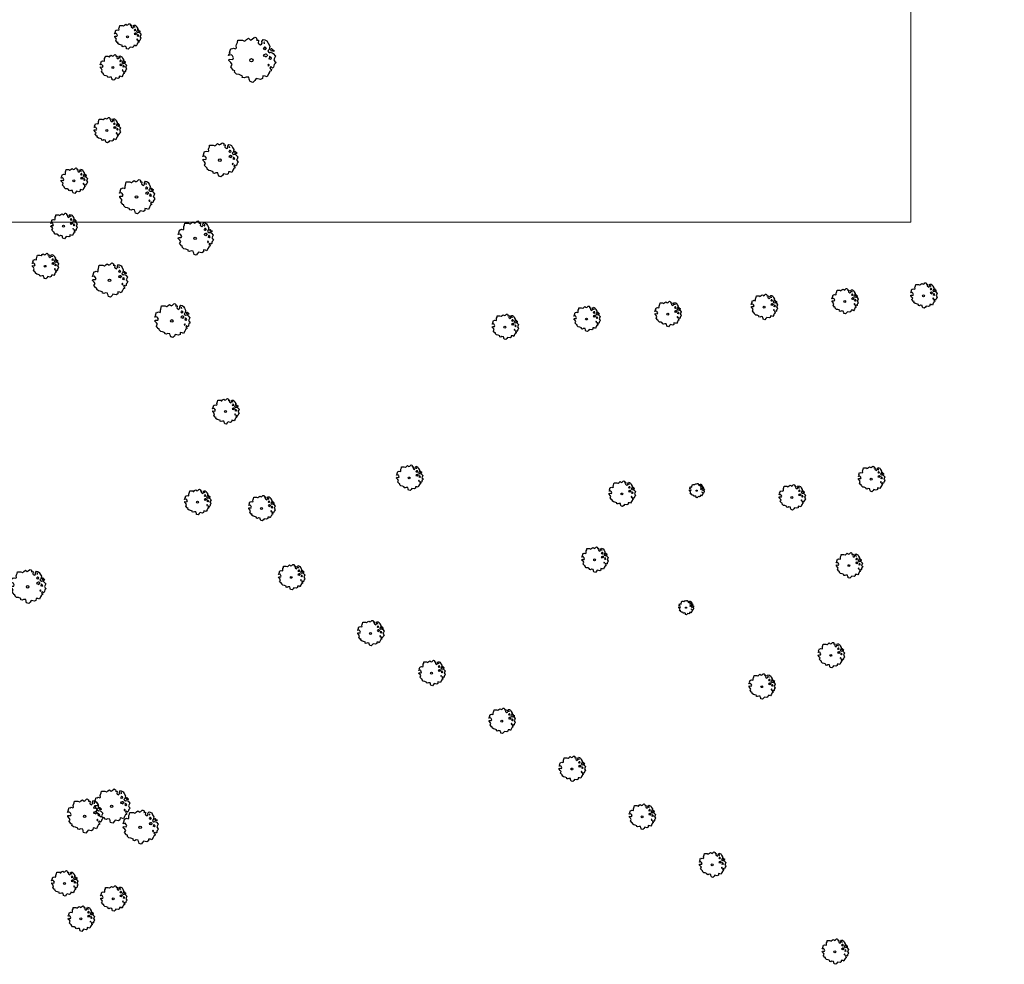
# Model space of a CAD drawing. Header units: metres. Extents: x 152391 to 157968, y 462336 to 467280.
# Tile 488 of 656: x 156202 to 156333, y 462575 to 462701. Entities that reach past the tile are written whole.
import ezdxf

# ---------------------------------------------------------------- set-up
doc = ezdxf.new("R2010")
doc.units = ezdxf.units.M
doc.header["$LTSCALE"] = 0.75
doc.layers.get('0').update_dxf_attribs({"lineweight": 25})
doc.layers.add('B-GV-GR-BOOM-S', color=252, linetype='Continuous', lineweight=25)
doc.layers.add('X-XX-AL-TEKENBLAD_HULPLIJN-G', color=7, linetype='Continuous', lineweight=18, plot=False)

# ---------------------------------------------------------------- blocks, each defined once
blk = doc.blocks.new('SGR-BOOM_0_10')
at = {"linetype": 'Continuous'}
for p, q in [((-0.96, 0.21), (-0.93, 0.27)), ((-0.84, 0.23), (-0.96, 0.21)), ((-0.94, -0.02), (-0.94, 0.05)), ((-0.94, 0.05), (-0.78, 0.04)), ((-0.93, 0.27), (-0.9, 0.3)), ((-0.92, 0.33), (-0.86, 0.49)), ((-0.9, 0.3), (-0.92, 0.33)), ((-0.86, 0.49), (-0.82, 0.48)), ((-0.8, 0.19), (-0.84, 0.23)), ((-0.82, 0.48), (-0.75, 0.51)), ((-0.75, 0.1), (-0.8, 0.19)), ((-0.78, 0.04), (-0.75, 0.1)), ((-0.75, 0.51), (-0.66, 0.48)), ((-0.66, 0.48), (-0.63, 0.52)), ((-0.64, 0.61), (-0.62, 0.67)), ((-0.63, 0.52), (-0.64, 0.61)), ((-0.62, 0.67), (-0.59, 0.75)), ((-0.59, 0.75), (-0.57, 0.84)), ((-0.57, 0.84), (-0.38, 0.84)), ((-0.38, 0.84), (-0.29, 0.81)), ((-0.29, 0.81), (-0.26, 0.82)), ((-0.26, 0.82), (-0.21, 0.87)), ((-0.21, 0.87), (-0.13, 0.93)), ((-0.13, 0.93), (-0.07, 0.89)), ((-0.07, 0.89), (-0.04, 0.85)), ((-0.04, 0.85), (0.04, 0.89)), ((0.04, 0.89), (0.12, 0.96)), ((0.12, 0.96), (0.15, 0.97)), ((0.15, 0.97), (0.19, 0.95)), ((0.19, 0.95), (0.22, 0.93)), ((0.23, 0.86), (0.21, 0.84)), ((0.21, 0.84), (0.3, 0.85)), ((0.22, 0.93), (0.23, 0.86)), ((0.3, 0.83), (0.29, 0.72)), ((0.29, 0.72), (0.32, 0.7)), ((0.3, 0.85), (0.3, 0.83)), ((0.32, 0.7), (0.39, 0.65)), ((0.39, 0.65), (0.42, 0.68)), ((0.42, 0.68), (0.45, 0.72)), ((0.44, 0.79), (0.5, 0.88)), ((0.45, 0.72), (0.44, 0.79)), ((0.5, 0.88), (0.57, 0.86)), ((0.53, 0.51), (0.5, 0.49)), ((0.5, 0.49), (0.52, 0.46)), ((0.52, 0.23), (0.5, 0.19)), ((0.5, 0.19), (0.58, 0.18)), ((0.55, 0.77), (0.52, 0.75)), ((0.52, 0.75), (0.53, 0.7)), ((0.52, 0.46), (0.55, 0.47)), ((0.59, 0.26), (0.52, 0.23)), ((0.53, 0.7), (0.54, 0.7)), ((0.55, 0.55), (0.53, 0.51)), ((0.54, 0.71), (0.55, 0.77)), ((0.58, 0.55), (0.55, 0.55)), ((0.55, 0.47), (0.58, 0.44)), ((0.57, 0.86), (0.65, 0.82)), ((0.61, 0.53), (0.58, 0.55)), ((0.58, 0.44), (0.61, 0.47)), ((0.58, 0.18), (0.63, 0.14)), ((0.63, 0.26), (0.59, 0.26)), ((0.63, 0.49), (0.61, 0.53)), ((0.61, 0.47), (0.63, 0.49)), ((0.68, 0.22), (0.63, 0.26)), ((0.63, 0.14), (0.68, 0.21)), ((0.65, 0.82), (0.7, 0.71)), ((0.68, 0.21), (0.7, 0.23)), ((0.74, 0.45), (0.69, 0.39)), ((0.69, 0.39), (0.72, 0.35)), ((0.7, 0.71), (0.78, 0.59)), ((0.72, 0.35), (0.78, 0.32)), ((0.78, 0.59), (0.74, 0.45)), ((0.76, 0.1), (0.74, 0.06)), ((0.81, 0.03), (0.74, 0.06)), ((0.8, 0.13), (0.76, 0.17)), ((0.76, 0.17), (0.76, 0.13)), ((0.76, 0.13), (0.76, 0.1)), ((0.78, 0.32), (0.81, 0.33)), ((0.83, 0.11), (0.8, 0.13)), ((0.83, 0.48), (0.81, 0.46)), ((0.81, 0.46), (0.82, 0.42)), ((0.81, 0.33), (0.88, 0.32)), ((0.81, 0.03), (0.85, 0.08)), ((0.82, 0.42), (0.86, 0.39)), ((0.87, 0.48), (0.83, 0.48)), ((0.85, 0.08), (0.83, 0.11)), ((0.86, 0.41), (0.92, 0.38)), ((0.86, 0.39), (0.87, 0.41)), ((0.91, 0.43), (0.87, 0.48)), ((0.88, 0.32), (0.92, 0.29)), ((0.97, 0.4), (0.91, 0.43)), ((0.92, 0.38), (0.97, 0.4)), ((0.92, 0.29), (1.02, 0.18)), ((0.97, 0.06), (0.94, 0.02)), ((0.94, 0.02), (0.99, -0.05)), ((1.02, 0.18), (0.97, 0.06)), ((-0.87, -0.1), (-0.94, -0.02)), ((-0.81, -0.18), (-0.87, -0.1)), ((-0.87, -0.28), (-0.84, -0.24)), ((-0.76, -0.42), (-0.87, -0.28)), ((-0.84, -0.24), (-0.81, -0.18)), ((-0.7, -0.44), (-0.76, -0.42)), ((-0.72, -0.51), (-0.7, -0.44)), ((-0.62, -0.59), (-0.72, -0.51)), ((-0.51, -0.61), (-0.62, -0.59)), ((-0.38, -0.66), (-0.51, -0.61)), ((-0.38, -0.73), (-0.38, -0.66)), ((-0.31, -0.75), (-0.38, -0.73)), ((-0.23, -0.71), (-0.31, -0.75)), ((-0.11, -0.72), (-0.23, -0.71)), ((-0.09, -0.8), (-0.11, -0.72)), ((-0.07, -0.84), (-0.09, -0.8)), ((-0.05, -0.9), (-0.07, -0.84)), ((0.06, -0.94), (-0.05, -0.9)), ((0.14, -0.86), (0.06, -0.94)), ((0.2, -0.77), (0.14, -0.86)), ((0.38, -0.81), (0.2, -0.77)), ((0.47, -0.76), (0.38, -0.81)), ((0.47, -0.65), (0.47, -0.76)), ((0.58, -0.66), (0.47, -0.65)), ((0.66, -0.7), (0.58, -0.66)), ((0.72, -0.57), (0.66, -0.7)), ((0.72, -0.16), (0.7, -0.2)), ((0.7, -0.2), (0.7, -0.24)), ((0.71, -0.24), (0.75, -0.23)), ((0.75, -0.19), (0.72, -0.16)), ((0.76, -0.5), (0.72, -0.57)), ((0.75, -0.23), (0.75, -0.19)), ((0.77, -0.47), (0.76, -0.5)), ((0.83, -0.45), (0.77, -0.47)), ((0.82, -0.27), (0.78, -0.33)), ((0.78, -0.33), (0.8, -0.36)), ((0.8, -0.36), (0.84, -0.4)), ((0.89, -0.33), (0.82, -0.27)), ((0.84, -0.4), (0.83, -0.45)), ((0.93, -0.29), (0.89, -0.33)), ((0.95, -0.24), (0.93, -0.29)), ((0.97, -0.17), (0.95, -0.24)), ((1.04, -0.1), (0.97, -0.17)), ((0.99, -0.05), (1.04, -0.1))]:
    blk.add_line(p, q, dxfattribs=at)
blk.add_circle((0, 0), 0.0711, dxfattribs=at)
blk = doc.blocks.new('SGR-BOOM_21_30')
at = {"linetype": 'Continuous'}
for p, q in [((-1.11, 1.19), (-1.05, 1.33)), ((-1.05, 1.33), (-1.02, 1.5)), ((-1.02, 1.5), (-0.67, 1.5)), ((-0.67, 1.5), (-0.52, 1.43)), ((-0.52, 1.43), (-0.47, 1.45)), ((-0.47, 1.45), (-0.37, 1.55)), ((-0.37, 1.55), (-0.23, 1.65)), ((-0.23, 1.65), (-0.13, 1.58)), ((-0.13, 1.58), (-0.06, 1.52)), ((-0.06, 1.52), (0.07, 1.58)), ((0.07, 1.58), (0.2, 1.71)), ((0.2, 1.71), (0.26, 1.73)), ((0.26, 1.73), (0.33, 1.7)), ((0.33, 1.7), (0.39, 1.65)), ((0.4, 1.53), (0.38, 1.5)), ((0.38, 1.5), (0.53, 1.52)), ((0.39, 1.65), (0.4, 1.53)), ((0.54, 1.48), (0.51, 1.29)), ((0.53, 1.52), (0.54, 1.48)), ((0.79, 1.4), (0.89, 1.56)), ((0.8, 1.29), (0.79, 1.4)), ((0.89, 1.56), (1.02, 1.53)), ((0.97, 1.37), (0.93, 1.33)), ((0.93, 1.33), (0.95, 1.25)), ((0.96, 1.27), (0.97, 1.37)), ((1.02, 1.53), (1.16, 1.45)), ((1.16, 1.45), (1.25, 1.27)), ((-1.7, 0.37), (-1.66, 0.48)), ((-1.49, 0.41), (-1.7, 0.37)), ((-1.68, -0.03), (-1.67, 0.09)), ((-1.67, 0.09), (-1.39, 0.07)), ((-1.66, 0.48), (-1.6, 0.53)), ((-1.63, 0.58), (-1.53, 0.87)), ((-1.6, 0.53), (-1.63, 0.58)), ((-1.53, 0.87), (-1.46, 0.86)), ((-1.42, 0.33), (-1.49, 0.41)), ((-1.46, 0.86), (-1.34, 0.91)), ((-1.33, 0.18), (-1.42, 0.33)), ((-1.39, 0.07), (-1.33, 0.18)), ((-1.34, 0.91), (-1.18, 0.86)), ((-1.18, 0.86), (-1.12, 0.92)), ((-1.13, 1.09), (-1.11, 1.19)), ((-1.12, 0.92), (-1.13, 1.09)), ((0.51, 1.29), (0.57, 1.24)), ((0.57, 1.24), (0.69, 1.15)), ((0.69, 1.15), (0.75, 1.2)), ((0.75, 1.2), (0.8, 1.29)), ((0.94, 0.91), (0.89, 0.87)), ((0.89, 0.87), (0.93, 0.83)), ((0.93, 0.41), (0.89, 0.33)), ((0.89, 0.33), (1.03, 0.32)), ((0.93, 0.83), (0.98, 0.84)), ((1.05, 0.46), (0.93, 0.41)), ((0.97, 0.97), (0.94, 0.91)), ((0.95, 1.25), (0.96, 1.24)), ((1.03, 0.97), (0.97, 0.97)), ((0.98, 0.84), (1.03, 0.78)), ((1.08, 0.94), (1.03, 0.97)), ((1.03, 0.78), (1.08, 0.84)), ((1.03, 0.32), (1.11, 0.25)), ((1.11, 0.46), (1.05, 0.46)), ((1.12, 0.87), (1.08, 0.94)), ((1.08, 0.84), (1.12, 0.87)), ((1.22, 0.4), (1.11, 0.46)), ((1.11, 0.25), (1.2, 0.37)), ((1.2, 0.37), (1.24, 0.41)), ((1.32, 0.79), (1.23, 0.69)), ((1.23, 0.69), (1.27, 0.63)), ((1.25, 1.27), (1.38, 1.06)), ((1.27, 0.63), (1.38, 0.56)), ((1.34, 0.18), (1.31, 0.1)), ((1.43, 0.05), (1.31, 0.1)), ((1.38, 1.06), (1.32, 0.79)), ((1.36, 0.3), (1.34, 0.23)), ((1.34, 0.23), (1.34, 0.18)), ((1.43, 0.23), (1.36, 0.3)), ((1.38, 0.56), (1.44, 0.6)), ((1.47, 0.2), (1.43, 0.23)), ((1.43, 0.05), (1.51, 0.14)), ((1.47, 0.86), (1.44, 0.81)), ((1.44, 0.81), (1.46, 0.74)), ((1.44, 0.6), (1.57, 0.56)), ((1.46, 0.74), (1.53, 0.69)), ((1.54, 0.86), (1.47, 0.86)), ((1.51, 0.14), (1.47, 0.2)), ((1.53, 0.73), (1.64, 0.68)), ((1.53, 0.69), (1.54, 0.73)), ((1.62, 0.76), (1.54, 0.86)), ((1.57, 0.56), (1.64, 0.51)), ((1.73, 0.71), (1.62, 0.76)), ((1.64, 0.68), (1.73, 0.71)), ((1.64, 0.51), (1.81, 0.32)), ((1.72, 0.1), (1.67, 0.04)), ((1.67, 0.04), (1.76, -0.09)), ((1.81, 0.32), (1.72, 0.1)), ((-1.54, -0.18), (-1.68, -0.03)), ((-1.55, -0.51), (-1.49, -0.42)), ((-1.35, -0.75), (-1.55, -0.51)), ((-1.44, -0.32), (-1.54, -0.18)), ((-1.49, -0.42), (-1.44, -0.32)), ((-1.25, -0.78), (-1.35, -0.75)), ((-1.27, -0.9), (-1.25, -0.78)), ((-1.11, -1.05), (-1.27, -0.9)), ((-0.91, -1.08), (-1.11, -1.05)), ((-0.67, -1.18), (-0.91, -1.08)), ((-0.68, -1.29), (-0.67, -1.18)), ((-0.55, -1.33), (-0.68, -1.29)), ((-0.4, -1.26), (-0.55, -1.33)), ((-0.19, -1.28), (-0.4, -1.26)), ((-0.16, -1.43), (-0.19, -1.28)), ((0.84, -1.16), (0.83, -1.36)), ((1.03, -1.18), (0.84, -1.16)), ((1.18, -1.24), (1.03, -1.18)), ((1.29, -1.01), (1.18, -1.24)), ((1.29, -0.29), (1.24, -0.36)), ((1.24, -0.36), (1.25, -0.42)), ((1.26, -0.42), (1.33, -0.41)), ((1.33, -0.34), (1.29, -0.29)), ((1.36, -0.88), (1.29, -1.01)), ((1.33, -0.41), (1.33, -0.34)), ((1.37, -0.83), (1.36, -0.88)), ((1.48, -0.8), (1.37, -0.83)), ((1.46, -0.47), (1.39, -0.59)), ((1.39, -0.59), (1.43, -0.64)), ((1.43, -0.64), (1.5, -0.7)), ((1.58, -0.59), (1.46, -0.47)), ((1.5, -0.7), (1.48, -0.8)), ((1.66, -0.52), (1.58, -0.59)), ((1.68, -0.42), (1.66, -0.52)), ((1.72, -0.31), (1.68, -0.42)), ((1.84, -0.18), (1.72, -0.31)), ((1.76, -0.09), (1.84, -0.18)), ((-0.13, -1.49), (-0.16, -1.43)), ((-0.1, -1.61), (-0.13, -1.49)), ((0.11, -1.67), (-0.1, -1.61)), ((0.25, -1.52), (0.11, -1.67)), ((0.36, -1.38), (0.25, -1.52)), ((0.68, -1.44), (0.36, -1.38)), ((0.83, -1.36), (0.68, -1.44))]:
    blk.add_line(p, q, dxfattribs=at)
blk.add_circle((0, 0), 0.126, dxfattribs=at)
blk = doc.blocks.new('SGR-BOOM_31_50')
at = {"linetype": 'Continuous'}
for p, q in [((-1.51, 1.45), (-1.48, 1.58)), ((-1.49, 1.23), (-1.51, 1.45)), ((-1.48, 1.58), (-1.4, 1.78)), ((-1.4, 1.78), (-1.36, 2)), ((-1.36, 2), (-0.89, 2)), ((-0.89, 2), (-0.69, 1.91)), ((-0.69, 1.91), (-0.63, 1.93)), ((-0.63, 1.93), (-0.49, 2.06)), ((-0.49, 2.06), (-0.3, 2.2)), ((-0.3, 2.2), (-0.18, 2.11)), ((-0.18, 2.11), (-0.08, 2.02)), ((-0.08, 2.02), (0.09, 2.11)), ((0.09, 2.11), (0.27, 2.28)), ((0.27, 2.28), (0.35, 2.31)), ((0.35, 2.31), (0.44, 2.26)), ((0.44, 2.26), (0.52, 2.2)), ((0.54, 2.04), (0.51, 2)), ((0.51, 2), (0.71, 2.02)), ((0.52, 2.2), (0.54, 2.04)), ((0.72, 1.98), (0.68, 1.71)), ((0.68, 1.71), (0.75, 1.65)), ((0.71, 2.02), (0.72, 1.98)), ((0.75, 1.65), (0.92, 1.54)), ((0.92, 1.54), (1, 1.6)), ((1, 1.6), (1.06, 1.71)), ((1.05, 1.87), (1.19, 2.09)), ((1.06, 1.71), (1.05, 1.87)), ((1.19, 2.09), (1.36, 2.04)), ((1.3, 1.82), (1.23, 1.78)), ((1.23, 1.78), (1.27, 1.67)), ((1.27, 1.67), (1.28, 1.65)), ((1.28, 1.69), (1.3, 1.82)), ((1.36, 2.04), (1.54, 1.93)), ((1.54, 1.93), (1.67, 1.69)), ((1.67, 1.69), (1.84, 1.41)), ((1.84, 1.41), (1.76, 1.06)), ((-2.27, 0.49), (-2.21, 0.64)), ((-1.99, 0.55), (-2.27, 0.49)), ((-2.24, -0.04), (-2.22, 0.11)), ((-2.22, 0.11), (-1.85, 0.09)), ((-2.21, 0.64), (-2.13, 0.71)), ((-2.18, 0.77), (-2.04, 1.17)), ((-2.13, 0.71), (-2.18, 0.77)), ((-2.04, 1.17), (-1.94, 1.14)), ((-1.9, 0.44), (-1.99, 0.55)), ((-1.94, 1.14), (-1.79, 1.21)), ((-1.77, 0.25), (-1.9, 0.44)), ((-1.85, 0.09), (-1.77, 0.25)), ((-1.79, 1.21), (-1.57, 1.14)), ((-1.57, 1.14), (-1.49, 1.23)), ((1.25, 1.21), (1.19, 1.17)), ((1.19, 1.17), (1.23, 1.1)), ((1.23, 0.55), (1.19, 0.44)), ((1.19, 0.44), (1.37, 0.42)), ((1.23, 1.1), (1.31, 1.12)), ((1.4, 0.62), (1.23, 0.55)), ((1.3, 1.3), (1.25, 1.21)), ((1.37, 1.3), (1.3, 1.3)), ((1.31, 1.12), (1.37, 1.03)), ((1.44, 1.25), (1.37, 1.3)), ((1.37, 1.03), (1.44, 1.12)), ((1.37, 0.42), (1.48, 0.33)), ((1.48, 0.62), (1.4, 0.62)), ((1.5, 1.17), (1.44, 1.25)), ((1.44, 1.12), (1.5, 1.17)), ((1.62, 0.53), (1.48, 0.62)), ((1.48, 0.33), (1.61, 0.49)), ((1.61, 0.49), (1.65, 0.55)), ((1.76, 1.06), (1.64, 0.93)), ((1.64, 0.93), (1.7, 0.84)), ((1.7, 0.84), (1.84, 0.75)), ((1.79, 0.25), (1.75, 0.14)), ((1.91, 0.07), (1.75, 0.14)), ((1.81, 0.4), (1.79, 0.31)), ((1.79, 0.31), (1.79, 0.25)), ((1.9, 0.31), (1.81, 0.4)), ((1.84, 0.75), (1.92, 0.79)), ((1.96, 0.27), (1.9, 0.31)), ((1.91, 0.07), (2.01, 0.18)), ((1.96, 1.14), (1.92, 1.08)), ((1.92, 1.08), (1.95, 0.99)), ((1.92, 0.79), (2.09, 0.75)), ((1.95, 0.99), (2.04, 0.93)), ((2.06, 1.14), (1.96, 1.14)), ((2.01, 0.18), (1.96, 0.27)), ((2.04, 0.97), (2.18, 0.9)), ((2.04, 0.93), (2.06, 0.97)), ((2.16, 1.01), (2.06, 1.14)), ((2.09, 0.75), (2.18, 0.68)), ((2.3, 0.95), (2.16, 1.01)), ((2.18, 0.9), (2.3, 0.95)), ((2.18, 0.68), (2.41, 0.42)), ((2.29, 0.14), (2.23, 0.05)), ((2.23, 0.05), (2.35, -0.13)), ((2.41, 0.42), (2.29, 0.14)), ((-2.05, -0.24), (-2.24, -0.04)), ((-2.07, -0.67), (-1.99, -0.56)), ((-1.8, -1), (-2.07, -0.67)), ((-1.91, -0.43), (-2.05, -0.24)), ((-1.99, -0.56), (-1.91, -0.43)), ((-1.67, -1.05), (-1.8, -1)), ((-1.7, -1.2), (-1.67, -1.05)), ((-1.48, -1.4), (-1.7, -1.2)), ((1.72, -0.39), (1.65, -0.48)), ((1.65, -0.48), (1.67, -0.56)), ((1.68, -0.56), (1.78, -0.54)), ((1.78, -0.45), (1.72, -0.39)), ((1.81, -1.18), (1.72, -1.35)), ((1.78, -0.54), (1.78, -0.45)), ((1.82, -1.11), (1.81, -1.18)), ((1.98, -1.07), (1.82, -1.11)), ((1.95, -0.63), (1.85, -0.78)), ((1.85, -0.78), (1.9, -0.85)), ((1.9, -0.85), (1.99, -0.94)), ((2.1, -0.78), (1.95, -0.63)), ((1.99, -0.94), (1.98, -1.07)), ((2.21, -0.7), (2.1, -0.78)), ((2.24, -0.56), (2.21, -0.7)), ((2.29, -0.41), (2.24, -0.56)), ((2.46, -0.24), (2.29, -0.41)), ((2.35, -0.13), (2.46, -0.24)), ((-1.22, -1.44), (-1.48, -1.4)), ((-0.89, -1.57), (-1.22, -1.44)), ((-0.91, -1.72), (-0.89, -1.57)), ((-0.73, -1.77), (-0.91, -1.72)), ((-0.53, -1.68), (-0.73, -1.77)), ((-0.25, -1.7), (-0.53, -1.68)), ((-0.21, -1.9), (-0.25, -1.7)), ((-0.18, -1.99), (-0.21, -1.9)), ((-0.13, -2.14), (-0.18, -1.99)), ((0.15, -2.23), (-0.13, -2.14)), ((0.34, -2.03), (0.15, -2.23)), ((0.47, -1.83), (0.34, -2.03)), ((0.91, -1.92), (0.47, -1.83)), ((1.11, -1.81), (0.91, -1.92)), ((1.13, -1.55), (1.11, -1.81)), ((1.37, -1.57), (1.13, -1.55)), ((1.58, -1.66), (1.37, -1.57)), ((1.72, -1.35), (1.58, -1.66))]:
    blk.add_line(p, q, dxfattribs=at)
blk.add_circle((0, 0), 0.169, dxfattribs=at)
blk = doc.blocks.new('SGR-BOOM_50_100')
at = {"linetype": 'Continuous'}
for p, q in [((-1.87, 2.37), (-1.81, 2.66)), ((-1.81, 2.66), (-1.19, 2.66)), ((-1.19, 2.66), (-0.92, 2.55)), ((-0.84, 2.58), (-0.65, 2.75)), ((-0.65, 2.75), (-0.4, 2.93)), ((-0.4, 2.93), (-0.24, 2.81)), ((-0.24, 2.81), (-0.11, 2.69)), ((-0.11, 2.69), (0.12, 2.81)), ((0.12, 2.81), (0.36, 3.04)), ((0.36, 3.04), (0.47, 3.07)), ((0.47, 3.07), (0.59, 3.02)), ((0.59, 3.02), (0.69, 2.93)), ((0.72, 2.72), (0.67, 2.66)), ((0.67, 2.66), (0.94, 2.69)), ((0.69, 2.93), (0.72, 2.72)), ((0.96, 2.64), (0.9, 2.29)), ((0.94, 2.69), (0.96, 2.64)), ((1.4, 2.49), (1.58, 2.78)), ((1.58, 2.78), (1.81, 2.72)), ((1.81, 2.72), (2.06, 2.58)), ((-2.9, 1.03), (-2.72, 1.56)), ((-2.72, 1.56), (-2.59, 1.53)), ((-2.59, 1.53), (-2.39, 1.61)), ((-2.39, 1.61), (-2.1, 1.53)), ((-2.1, 1.53), (-1.99, 1.64)), ((-2.01, 1.93), (-1.97, 2.11)), ((-1.99, 1.64), (-2.01, 1.93)), ((-1.97, 2.11), (-1.87, 2.37)), ((-0.92, 2.55), (-0.84, 2.58)), ((0.9, 2.29), (1, 2.2)), ((1, 2.2), (1.23, 2.05)), ((1.23, 2.05), (1.34, 2.14)), ((1.34, 2.14), (1.42, 2.29)), ((1.42, 2.29), (1.4, 2.49)), ((1.67, 1.61), (1.58, 1.56)), ((1.58, 1.56), (1.65, 1.47)), ((1.73, 2.43), (1.65, 2.37)), ((1.65, 2.37), (1.69, 2.23)), ((1.65, 1.47), (1.75, 1.5)), ((1.73, 1.73), (1.67, 1.61)), ((1.69, 2.23), (1.71, 2.2)), ((1.71, 2.26), (1.73, 2.43)), ((1.83, 1.73), (1.73, 1.73)), ((1.75, 1.5), (1.83, 1.38)), ((1.91, 1.67), (1.83, 1.73)), ((1.83, 1.38), (1.91, 1.5)), ((2, 1.56), (1.91, 1.67)), ((1.91, 1.5), (2, 1.56)), ((2.06, 2.58), (2.22, 2.26)), ((2.35, 1.41), (2.18, 1.23)), ((2.22, 2.26), (2.45, 1.88)), ((2.45, 1.88), (2.35, 1.41)), ((2.62, 1.53), (2.56, 1.44)), ((2.56, 1.44), (2.6, 1.32)), ((2.6, 1.32), (2.72, 1.23)), ((2.74, 1.53), (2.62, 1.53)), ((2.89, 1.35), (2.74, 1.53)), ((3.07, 1.26), (2.89, 1.35)), ((-3.03, 0.65), (-2.94, 0.85)), ((-2.65, 0.74), (-3.03, 0.65)), ((-2.99, -0.05), (-2.96, 0.15)), ((-2.96, 0.15), (-2.47, 0.12)), ((-2.94, 0.85), (-2.84, 0.94)), ((-2.84, 0.94), (-2.9, 1.03)), ((-2.53, 0.59), (-2.65, 0.74)), ((-2.37, 0.33), (-2.53, 0.59)), ((-2.47, 0.12), (-2.37, 0.33)), ((1.65, 0.74), (1.58, 0.59)), ((1.58, 0.59), (1.83, 0.56)), ((1.87, 0.82), (1.65, 0.74)), ((1.83, 0.56), (1.98, 0.45)), ((1.98, 0.82), (1.87, 0.82)), ((2.16, 0.71), (1.98, 0.82)), ((1.98, 0.45), (2.14, 0.65)), ((2.14, 0.65), (2.2, 0.74)), ((2.18, 1.23), (2.27, 1.12)), ((2.27, 1.12), (2.45, 1)), ((2.39, 0.33), (2.33, 0.18)), ((2.55, 0.09), (2.33, 0.18)), ((2.41, 0.53), (2.39, 0.42)), ((2.39, 0.42), (2.39, 0.33)), ((2.53, 0.42), (2.41, 0.53)), ((2.45, 1), (2.56, 1.06)), ((2.62, 0.36), (2.53, 0.42)), ((2.55, 0.09), (2.68, 0.24)), ((2.56, 1.06), (2.78, 1)), ((2.68, 0.24), (2.62, 0.36)), ((2.72, 1.29), (2.91, 1.2)), ((2.72, 1.23), (2.74, 1.29)), ((2.78, 1), (2.91, 0.91)), ((2.91, 1.2), (3.07, 1.26)), ((2.91, 0.91), (3.22, 0.56)), ((3.05, 0.18), (2.97, 0.07)), ((2.97, 0.07), (3.13, -0.17)), ((3.22, 0.56), (3.05, 0.18)), ((-2.74, -0.31), (-2.99, -0.05)), ((-2.76, -0.9), (-2.65, -0.75)), ((-2.41, -1.34), (-2.76, -0.9)), ((-2.55, -0.58), (-2.74, -0.31)), ((-2.65, -0.75), (-2.55, -0.58)), ((2.29, -0.52), (2.2, -0.64)), ((2.2, -0.64), (2.22, -0.75)), ((2.25, -0.75), (2.37, -0.72)), ((2.37, -0.61), (2.29, -0.52)), ((2.37, -0.72), (2.37, -0.61)), ((2.6, -0.84), (2.47, -1.04)), ((2.47, -1.04), (2.53, -1.13)), ((2.53, -1.13), (2.66, -1.25)), ((2.8, -1.04), (2.6, -0.84)), ((2.66, -1.25), (2.64, -1.42)), ((2.95, -0.93), (2.8, -1.04)), ((2.99, -0.75), (2.95, -0.93)), ((3.05, -0.55), (2.99, -0.75)), ((3.28, -0.31), (3.05, -0.55)), ((3.13, -0.17), (3.28, -0.31)), ((-2.22, -1.39), (-2.41, -1.34)), ((-2.26, -1.6), (-2.22, -1.39)), ((-1.97, -1.86), (-2.26, -1.6)), ((-1.62, -1.92), (-1.97, -1.86)), ((-1.19, -2.1), (-1.62, -1.92)), ((-1.21, -2.3), (-1.19, -2.1)), ((-0.98, -2.36), (-1.21, -2.3)), ((-0.71, -2.24), (-0.98, -2.36)), ((-0.34, -2.27), (-0.71, -2.24)), ((-0.28, -2.53), (-0.34, -2.27)), ((-0.24, -2.65), (-0.28, -2.53)), ((0.63, -2.45), (0.45, -2.71)), ((1.21, -2.56), (0.63, -2.45)), ((1.48, -2.42), (1.21, -2.56)), ((1.5, -2.07), (1.48, -2.42)), ((1.83, -2.1), (1.5, -2.07)), ((2.1, -2.21), (1.83, -2.1)), ((2.29, -1.8), (2.1, -2.21)), ((2.41, -1.57), (2.29, -1.8)), ((2.43, -1.48), (2.41, -1.57)), ((2.64, -1.42), (2.43, -1.48)), ((-0.17, -2.85), (-0.24, -2.65)), ((0.2, -2.97), (-0.17, -2.85)), ((0.45, -2.71), (0.2, -2.97))]:
    blk.add_line(p, q, dxfattribs=at)
blk.add_circle((0, 0), 0.225, dxfattribs=at)

msp = doc.modelspace()

# ---------------------------------------------------------------- linework, layer by layer
at = {"layer": 'X-XX-AL-TEKENBLAD_HULPLIJN-G', "flags": 128}
msp.add_lwpolyline([(156461.8, 463104.76), (156406.19, 463104.76), (156406.19, 463104.76), (156161.8, 463104.76), (156161.8, 462869.07), (156161.8, 462869.07), (156161.8, 462674.26), (156320.32, 462674.26), (156320.32, 462765.08), (156461.8, 462765.08)], close=True, dxfattribs=at)

# ---------------------------------------------------------------- block references
at = {"layer": 'B-GV-GR-BOOM-S', "transparency": 33554559}
for name, p in [('SGR-BOOM_21_30', (156215.99, 462698.93)), ('SGR-BOOM_50_100', (156232.5, 462695.8)), ('SGR-BOOM_21_30', (156214.07, 462694.82)), ('SGR-BOOM_21_30', (156213.25, 462686.46)), ('SGR-BOOM_31_50', (156228.3, 462682.5)), ('SGR-BOOM_21_30', (156208.86, 462679.74)), ('SGR-BOOM_31_50', (156217.2, 462677.6)), ('SGR-BOOM_21_30', (156207.49, 462673.71)), ('SGR-BOOM_31_50', (156225, 462672.1)), ('SGR-BOOM_21_30', (156205.02, 462668.37)), ('SGR-BOOM_31_50', (156213.6, 462666.5)), ('SGR-BOOM_21_30', (156311.5, 462663.69)), ('SGR-BOOM_21_30', (156321.99, 462664.45)), ('SGR-BOOM_21_30', (156300.76, 462662.93)), ('SGR-BOOM_31_50', (156221.9, 462661.1)), ('SGR-BOOM_21_30', (156277.13, 462661.35)), ('SGR-BOOM_21_30', (156287.93, 462661.99)), ('SGR-BOOM_21_30', (156266.26, 462660.28)), ('SGR-BOOM_21_30', (156229.04, 462649.03)), ('SGR-BOOM_21_30', (156253.52, 462640.19)), ('SGR-BOOM_21_30', (156315.02, 462640.03)), ('SGR-BOOM_21_30', (156281.82, 462638.06)), ('SGR-BOOM_0_10', (156291.79, 462638.5)), ('SGR-BOOM_21_30', (156304.46, 462637.59)), ('SGR-BOOM_21_30', (156225.31, 462636.96)), ('SGR-BOOM_21_30', (156233.84, 462636.14)), ('SGR-BOOM_21_30', (156278.2, 462629.29)), ('SGR-BOOM_21_30', (156312.07, 462628.52)), ('SGR-BOOM_21_30', (156237.81, 462626.96)), ('SGR-BOOM_31_50', (156202.7, 462625.7)), ('SGR-BOOM_0_10', (156290.37, 462622.93)), ('SGR-BOOM_21_30', (156248.35, 462619.5)), ('SGR-BOOM_21_30', (156309.66, 462616.58)), ('SGR-BOOM_21_30', (156256.49, 462614.2)), ('SGR-BOOM_21_30', (156300.45, 462612.41)), ('SGR-BOOM_21_30', (156265.83, 462607.83)), ('SGR-BOOM_21_30', (156275.17, 462601.45)), ('SGR-BOOM_31_50', (156213.89, 462596.48)), ('SGR-BOOM_31_50', (156210.29, 462595.15)), ('SGR-BOOM_31_50', (156217.68, 462593.68)), ('SGR-BOOM_21_30', (156284.51, 462595.07)), ('SGR-BOOM_21_30', (156293.85, 462588.69)), ('SGR-BOOM_21_30', (156207.6, 462586.2)), ('SGR-BOOM_21_30', (156214.11, 462584.18)), ('SGR-BOOM_21_30', (156209.8, 462581.5)), ('SGR-BOOM_21_30', (156310.2, 462577.12))]:
    msp.add_blockref(name, p, dxfattribs=at)

doc.saveas('drawing.dxf')
